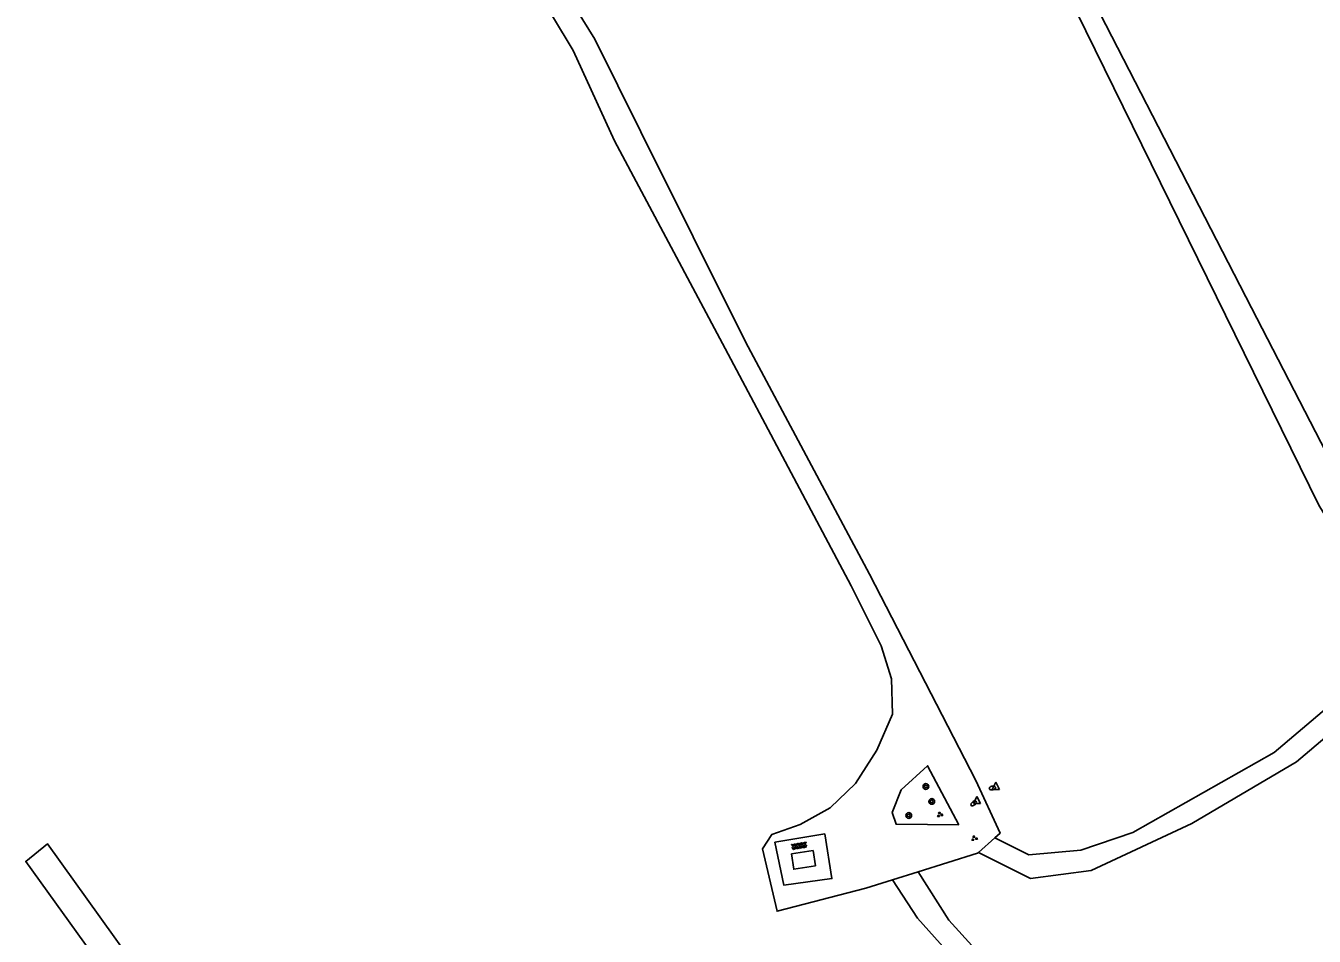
# Model space of a CAD drawing. Extents: x 126000 to 131009, y 393000 to 395500.
# Drawn here: x 129587.3 to 129767.6, y 395188.8 to 395316.2 of the extents above; entities that cross this region are included whole.
import ezdxf

# ---------------------------------------------------------------- set-up
doc = ezdxf.new("R2010")
doc.units = 0
for name, color, linetype in [('gg-knt-onverhard', 7, 'Continuous'), ('gg-kwrk-betonelement', 7, 'Continuous'), ('gt-grn-groengrens', 7, 'Continuous'), ('gt-symb-boom', 7, 'Continuous'), ('gt-symb-brandkraan', 7, 'Continuous'), ('gt-symb-groenvak', 7, 'Continuous'), ('gt-symb-overige verharding', 7, 'Continuous'), ('gt-symb-waterafsluiter', 7, 'Continuous')]:
    doc.layers.add(name, color=color, linetype=linetype)

# ---------------------------------------------------------------- blocks, each defined once
blk = doc.blocks.new('gt0-OVH')
at = {"layer": 'gt-symb-overige verharding'}
for points in [[(-0.97, 0.3), (-0.97, 0.31), (-0.96, 0.32), (-0.97, 0.33), (-0.97, 0.34), (-0.98, 0.35), (-0.99, 0.35), (-1, 0.36), (-1.01, 0.35), (-1.02, 0.35), (-1.03, 0.34), (-1.03, 0.33), (-1.04, 0.32), (-1.03, 0.31), (-1.03, 0.3), (-1.02, 0.29), (-1.01, 0.29), (-1, 0.28), (-0.99, 0.29), (-0.98, 0.29)], [(-0.87, 0.11), (-0.87, 0.12), (-0.86, 0.13), (-0.87, 0.14), (-0.87, 0.15), (-0.88, 0.16), (-0.89, 0.16), (-0.9, 0.16), (-0.91, 0.16), (-0.92, 0.16), (-0.93, 0.15), (-0.93, 0.14), (-0.94, 0.13), (-0.93, 0.12), (-0.93, 0.11), (-0.92, 0.1), (-0.91, 0.09), (-0.9, 0.09), (-0.89, 0.09), (-0.88, 0.1)], [(-0.77, 0.3), (-0.77, 0.31), (-0.76, 0.32), (-0.77, 0.33), (-0.77, 0.34), (-0.78, 0.35), (-0.79, 0.35), (-0.8, 0.36), (-0.81, 0.35), (-0.82, 0.35), (-0.83, 0.34), (-0.83, 0.33), (-0.84, 0.32), (-0.83, 0.31), (-0.83, 0.3), (-0.82, 0.29), (-0.81, 0.29), (-0.8, 0.28), (-0.79, 0.29), (-0.78, 0.29)], [(-0.67, 0.11), (-0.67, 0.12), (-0.66, 0.13), (-0.67, 0.14), (-0.67, 0.15), (-0.68, 0.16), (-0.69, 0.16), (-0.7, 0.16), (-0.71, 0.16), (-0.72, 0.16), (-0.73, 0.15), (-0.73, 0.14), (-0.74, 0.13), (-0.73, 0.12), (-0.73, 0.11), (-0.72, 0.1), (-0.71, 0.09), (-0.7, 0.09), (-0.69, 0.09), (-0.68, 0.1)], [(-0.57, 0.3), (-0.57, 0.31), (-0.56, 0.32), (-0.57, 0.33), (-0.57, 0.34), (-0.58, 0.35), (-0.59, 0.35), (-0.6, 0.36), (-0.61, 0.35), (-0.62, 0.35), (-0.63, 0.34), (-0.63, 0.33), (-0.64, 0.32), (-0.63, 0.31), (-0.63, 0.3), (-0.62, 0.29), (-0.61, 0.29), (-0.6, 0.28), (-0.59, 0.29), (-0.58, 0.29)], [(-0.47, 0.11), (-0.47, 0.12), (-0.46, 0.13), (-0.47, 0.14), (-0.47, 0.15), (-0.48, 0.16), (-0.49, 0.16), (-0.5, 0.16), (-0.51, 0.16), (-0.52, 0.16), (-0.53, 0.15), (-0.53, 0.14), (-0.54, 0.13), (-0.53, 0.12), (-0.53, 0.11), (-0.52, 0.1), (-0.51, 0.09), (-0.5, 0.09), (-0.49, 0.09), (-0.48, 0.1)], [(-0.37, 0.3), (-0.37, 0.31), (-0.36, 0.32), (-0.37, 0.33), (-0.37, 0.34), (-0.38, 0.35), (-0.39, 0.35), (-0.4, 0.36), (-0.41, 0.35), (-0.42, 0.35), (-0.43, 0.34), (-0.43, 0.33), (-0.44, 0.32), (-0.43, 0.31), (-0.43, 0.3), (-0.42, 0.29), (-0.41, 0.29), (-0.4, 0.28), (-0.39, 0.29), (-0.38, 0.29)], [(-0.27, 0.11), (-0.27, 0.12), (-0.26, 0.13), (-0.27, 0.14), (-0.27, 0.15), (-0.28, 0.16), (-0.29, 0.16), (-0.3, 0.16), (-0.31, 0.16), (-0.32, 0.16), (-0.33, 0.15), (-0.33, 0.14), (-0.34, 0.13), (-0.33, 0.12), (-0.33, 0.11), (-0.32, 0.1), (-0.31, 0.09), (-0.3, 0.09), (-0.29, 0.09), (-0.28, 0.1)], [(-0.17, 0.3), (-0.17, 0.31), (-0.16, 0.32), (-0.17, 0.33), (-0.17, 0.34), (-0.18, 0.35), (-0.19, 0.35), (-0.2, 0.36), (-0.21, 0.35), (-0.22, 0.35), (-0.23, 0.34), (-0.23, 0.33), (-0.24, 0.32), (-0.23, 0.31), (-0.23, 0.3), (-0.22, 0.29), (-0.21, 0.29), (-0.2, 0.28), (-0.19, 0.29), (-0.18, 0.29)], [(-0.07, 0.11), (-0.07, 0.12), (-0.06, 0.13), (-0.07, 0.14), (-0.07, 0.15), (-0.08, 0.16), (-0.09, 0.16), (-0.1, 0.16), (-0.11, 0.16), (-0.12, 0.16), (-0.13, 0.15), (-0.13, 0.14), (-0.14, 0.13), (-0.13, 0.12), (-0.13, 0.11), (-0.12, 0.1), (-0.11, 0.09), (-0.1, 0.09), (-0.09, 0.09), (-0.08, 0.1)], [(0.03, 0.3), (0.03, 0.31), (0.04, 0.32), (0.03, 0.33), (0.03, 0.34), (0.02, 0.35), (0.01, 0.35), (0, 0.36), (-0.01, 0.35), (-0.02, 0.35), (-0.03, 0.34), (-0.03, 0.33), (-0.04, 0.32), (-0.03, 0.31), (-0.03, 0.3), (-0.02, 0.29), (-0.01, 0.29), (0, 0.28), (0.01, 0.29), (0.02, 0.29)], [(0.13, 0.11), (0.13, 0.12), (0.14, 0.13), (0.13, 0.14), (0.13, 0.15), (0.12, 0.16), (0.11, 0.16), (0.1, 0.16), (0.09, 0.16), (0.08, 0.16), (0.07, 0.15), (0.07, 0.14), (0.06, 0.13), (0.07, 0.12), (0.07, 0.11), (0.08, 0.1), (0.09, 0.09), (0.1, 0.09), (0.11, 0.09), (0.12, 0.1)], [(0.23, 0.3), (0.23, 0.31), (0.24, 0.32), (0.23, 0.33), (0.23, 0.34), (0.22, 0.35), (0.21, 0.35), (0.2, 0.36), (0.19, 0.35), (0.18, 0.35), (0.17, 0.34), (0.17, 0.33), (0.16, 0.32), (0.17, 0.31), (0.17, 0.3), (0.18, 0.29), (0.19, 0.29), (0.2, 0.28), (0.21, 0.29), (0.22, 0.29)], [(0.33, 0.11), (0.33, 0.12), (0.34, 0.13), (0.33, 0.14), (0.33, 0.15), (0.32, 0.16), (0.31, 0.16), (0.3, 0.16), (0.29, 0.16), (0.28, 0.16), (0.27, 0.15), (0.27, 0.14), (0.26, 0.13), (0.27, 0.12), (0.27, 0.11), (0.28, 0.1), (0.29, 0.09), (0.3, 0.09), (0.31, 0.09), (0.32, 0.1)], [(0.43, 0.3), (0.43, 0.31), (0.44, 0.32), (0.43, 0.33), (0.43, 0.34), (0.42, 0.35), (0.41, 0.35), (0.4, 0.36), (0.39, 0.35), (0.38, 0.35), (0.37, 0.34), (0.37, 0.33), (0.36, 0.32), (0.37, 0.31), (0.37, 0.3), (0.38, 0.29), (0.39, 0.29), (0.4, 0.28), (0.41, 0.29), (0.42, 0.29)], [(0.53, 0.11), (0.53, 0.12), (0.54, 0.13), (0.53, 0.14), (0.53, 0.15), (0.52, 0.16), (0.51, 0.16), (0.5, 0.16), (0.49, 0.16), (0.48, 0.16), (0.47, 0.15), (0.47, 0.14), (0.46, 0.13), (0.47, 0.12), (0.47, 0.11), (0.48, 0.1), (0.49, 0.09), (0.5, 0.09), (0.51, 0.09), (0.52, 0.1)], [(0.63, 0.3), (0.63, 0.31), (0.64, 0.32), (0.63, 0.33), (0.63, 0.34), (0.62, 0.35), (0.61, 0.35), (0.6, 0.36), (0.59, 0.35), (0.58, 0.35), (0.57, 0.34), (0.57, 0.33), (0.56, 0.32), (0.57, 0.31), (0.57, 0.3), (0.58, 0.29), (0.59, 0.29), (0.6, 0.28), (0.61, 0.29), (0.62, 0.29)], [(0.73, 0.11), (0.73, 0.12), (0.74, 0.13), (0.73, 0.14), (0.73, 0.15), (0.72, 0.16), (0.71, 0.16), (0.7, 0.16), (0.69, 0.16), (0.68, 0.16), (0.67, 0.15), (0.67, 0.14), (0.66, 0.13), (0.67, 0.12), (0.67, 0.11), (0.68, 0.1), (0.69, 0.09), (0.7, 0.09), (0.71, 0.09), (0.72, 0.1)], [(0.83, 0.3), (0.83, 0.31), (0.84, 0.32), (0.83, 0.33), (0.83, 0.34), (0.82, 0.35), (0.81, 0.35), (0.8, 0.36), (0.79, 0.35), (0.78, 0.35), (0.77, 0.34), (0.77, 0.33), (0.76, 0.32), (0.77, 0.31), (0.77, 0.3), (0.78, 0.29), (0.79, 0.29), (0.8, 0.28), (0.81, 0.29), (0.82, 0.29)], [(0.93, 0.11), (0.93, 0.12), (0.94, 0.13), (0.93, 0.14), (0.93, 0.15), (0.92, 0.16), (0.91, 0.16), (0.9, 0.16), (0.89, 0.16), (0.88, 0.16), (0.87, 0.15), (0.87, 0.14), (0.86, 0.13), (0.87, 0.12), (0.87, 0.11), (0.88, 0.1), (0.89, 0.09), (0.9, 0.09), (0.91, 0.09), (0.92, 0.1)], [(1.03, 0.3), (1.03, 0.31), (1.04, 0.32), (1.03, 0.33), (1.03, 0.34), (1.02, 0.35), (1.01, 0.35), (1, 0.36), (0.99, 0.35), (0.98, 0.35), (0.97, 0.34), (0.97, 0.33), (0.96, 0.32), (0.97, 0.31), (0.97, 0.3), (0.98, 0.29), (0.99, 0.29), (1, 0.28), (1.01, 0.29), (1.02, 0.29)], [(-0.97, -0.14), (-0.97, -0.13), (-0.96, -0.12), (-0.97, -0.11), (-0.97, -0.1), (-0.98, -0.09), (-0.99, -0.09), (-1, -0.08), (-1.01, -0.09), (-1.02, -0.09), (-1.03, -0.1), (-1.03, -0.11), (-1.04, -0.12), (-1.03, -0.13), (-1.03, -0.14), (-1.02, -0.15), (-1.01, -0.15), (-1, -0.16), (-0.99, -0.15), (-0.98, -0.15)], [(-0.87, -0.33), (-0.87, -0.32), (-0.86, -0.31), (-0.87, -0.3), (-0.87, -0.29), (-0.88, -0.28), (-0.89, -0.28), (-0.9, -0.28), (-0.91, -0.28), (-0.92, -0.28), (-0.93, -0.29), (-0.93, -0.3), (-0.94, -0.31), (-0.93, -0.32), (-0.93, -0.33), (-0.92, -0.34), (-0.91, -0.35), (-0.9, -0.35), (-0.89, -0.35), (-0.88, -0.34)], [(-0.77, -0.14), (-0.77, -0.13), (-0.76, -0.12), (-0.77, -0.11), (-0.77, -0.1), (-0.78, -0.09), (-0.79, -0.09), (-0.8, -0.08), (-0.81, -0.09), (-0.82, -0.09), (-0.83, -0.1), (-0.83, -0.11), (-0.84, -0.12), (-0.83, -0.13), (-0.83, -0.14), (-0.82, -0.15), (-0.81, -0.15), (-0.8, -0.16), (-0.79, -0.15), (-0.78, -0.15)], [(-0.67, -0.33), (-0.67, -0.32), (-0.66, -0.31), (-0.67, -0.3), (-0.67, -0.29), (-0.68, -0.28), (-0.69, -0.28), (-0.7, -0.28), (-0.71, -0.28), (-0.72, -0.28), (-0.73, -0.29), (-0.73, -0.3), (-0.74, -0.31), (-0.73, -0.32), (-0.73, -0.33), (-0.72, -0.34), (-0.71, -0.35), (-0.7, -0.35), (-0.69, -0.35), (-0.68, -0.34)], [(-0.57, -0.14), (-0.57, -0.13), (-0.56, -0.12), (-0.57, -0.11), (-0.57, -0.1), (-0.58, -0.09), (-0.59, -0.09), (-0.6, -0.08), (-0.61, -0.09), (-0.62, -0.09), (-0.63, -0.1), (-0.63, -0.11), (-0.64, -0.12), (-0.63, -0.13), (-0.63, -0.14), (-0.62, -0.15), (-0.61, -0.15), (-0.6, -0.16), (-0.59, -0.15), (-0.58, -0.15)], [(-0.47, -0.33), (-0.47, -0.32), (-0.46, -0.31), (-0.47, -0.3), (-0.47, -0.29), (-0.48, -0.28), (-0.49, -0.28), (-0.5, -0.28), (-0.51, -0.28), (-0.52, -0.28), (-0.53, -0.29), (-0.53, -0.3), (-0.54, -0.31), (-0.53, -0.32), (-0.53, -0.33), (-0.52, -0.34), (-0.51, -0.35), (-0.5, -0.35), (-0.49, -0.35), (-0.48, -0.34)], [(-0.37, -0.14), (-0.37, -0.13), (-0.36, -0.12), (-0.37, -0.11), (-0.37, -0.1), (-0.38, -0.09), (-0.39, -0.09), (-0.4, -0.08), (-0.41, -0.09), (-0.42, -0.09), (-0.43, -0.1), (-0.43, -0.11), (-0.44, -0.12), (-0.43, -0.13), (-0.43, -0.14), (-0.42, -0.15), (-0.41, -0.15), (-0.4, -0.16), (-0.39, -0.15), (-0.38, -0.15)], [(-0.27, -0.33), (-0.27, -0.32), (-0.26, -0.31), (-0.27, -0.3), (-0.27, -0.29), (-0.28, -0.28), (-0.29, -0.28), (-0.3, -0.28), (-0.31, -0.28), (-0.32, -0.28), (-0.33, -0.29), (-0.33, -0.3), (-0.34, -0.31), (-0.33, -0.32), (-0.33, -0.33), (-0.32, -0.34), (-0.31, -0.35), (-0.3, -0.35), (-0.29, -0.35), (-0.28, -0.34)], [(-0.17, -0.14), (-0.17, -0.13), (-0.16, -0.12), (-0.17, -0.11), (-0.17, -0.1), (-0.18, -0.09), (-0.19, -0.09), (-0.2, -0.08), (-0.21, -0.09), (-0.22, -0.09), (-0.23, -0.1), (-0.23, -0.11), (-0.24, -0.12), (-0.23, -0.13), (-0.23, -0.14), (-0.22, -0.15), (-0.21, -0.15), (-0.2, -0.16), (-0.19, -0.15), (-0.18, -0.15)], [(-0.07, -0.33), (-0.07, -0.32), (-0.06, -0.31), (-0.07, -0.3), (-0.07, -0.29), (-0.08, -0.28), (-0.09, -0.28), (-0.1, -0.28), (-0.11, -0.28), (-0.12, -0.28), (-0.13, -0.29), (-0.13, -0.3), (-0.14, -0.31), (-0.13, -0.32), (-0.13, -0.33), (-0.12, -0.34), (-0.11, -0.35), (-0.1, -0.35), (-0.09, -0.35), (-0.08, -0.34)], [(0.03, -0.14), (0.03, -0.13), (0.04, -0.12), (0.03, -0.11), (0.03, -0.1), (0.02, -0.09), (0.01, -0.09), (0, -0.08), (-0.01, -0.09), (-0.02, -0.09), (-0.03, -0.1), (-0.03, -0.11), (-0.04, -0.12), (-0.03, -0.13), (-0.03, -0.14), (-0.02, -0.15), (-0.01, -0.15), (0, -0.16), (0.01, -0.15), (0.02, -0.15)], [(0.13, -0.33), (0.13, -0.32), (0.14, -0.31), (0.13, -0.3), (0.13, -0.29), (0.12, -0.28), (0.11, -0.28), (0.1, -0.28), (0.09, -0.28), (0.08, -0.28), (0.07, -0.29), (0.07, -0.3), (0.06, -0.31), (0.07, -0.32), (0.07, -0.33), (0.08, -0.34), (0.09, -0.35), (0.1, -0.35), (0.11, -0.35), (0.12, -0.34)], [(0.23, -0.14), (0.23, -0.13), (0.24, -0.12), (0.23, -0.11), (0.23, -0.1), (0.22, -0.09), (0.21, -0.09), (0.2, -0.08), (0.19, -0.09), (0.18, -0.09), (0.17, -0.1), (0.17, -0.11), (0.16, -0.12), (0.17, -0.13), (0.17, -0.14), (0.18, -0.15), (0.19, -0.15), (0.2, -0.16), (0.21, -0.15), (0.22, -0.15)], [(0.33, -0.33), (0.33, -0.32), (0.34, -0.31), (0.33, -0.3), (0.33, -0.29), (0.32, -0.28), (0.31, -0.28), (0.3, -0.28), (0.29, -0.28), (0.28, -0.28), (0.27, -0.29), (0.27, -0.3), (0.26, -0.31), (0.27, -0.32), (0.27, -0.33), (0.28, -0.34), (0.29, -0.35), (0.3, -0.35), (0.31, -0.35), (0.32, -0.34)], [(0.43, -0.14), (0.43, -0.13), (0.44, -0.12), (0.43, -0.11), (0.43, -0.1), (0.42, -0.09), (0.41, -0.09), (0.4, -0.08), (0.39, -0.09), (0.38, -0.09), (0.37, -0.1), (0.37, -0.11), (0.36, -0.12), (0.37, -0.13), (0.37, -0.14), (0.38, -0.15), (0.39, -0.15), (0.4, -0.16), (0.41, -0.15), (0.42, -0.15)], [(0.53, -0.33), (0.53, -0.32), (0.54, -0.31), (0.53, -0.3), (0.53, -0.29), (0.52, -0.28), (0.51, -0.28), (0.5, -0.28), (0.49, -0.28), (0.48, -0.28), (0.47, -0.29), (0.47, -0.3), (0.46, -0.31), (0.47, -0.32), (0.47, -0.33), (0.48, -0.34), (0.49, -0.35), (0.5, -0.35), (0.51, -0.35), (0.52, -0.34)], [(0.63, -0.14), (0.63, -0.13), (0.64, -0.12), (0.63, -0.11), (0.63, -0.1), (0.62, -0.09), (0.61, -0.09), (0.6, -0.08), (0.59, -0.09), (0.58, -0.09), (0.57, -0.1), (0.57, -0.11), (0.56, -0.12), (0.57, -0.13), (0.57, -0.14), (0.58, -0.15), (0.59, -0.15), (0.6, -0.16), (0.61, -0.15), (0.62, -0.15)], [(0.73, -0.33), (0.73, -0.32), (0.74, -0.31), (0.73, -0.3), (0.73, -0.29), (0.72, -0.28), (0.71, -0.28), (0.7, -0.28), (0.69, -0.28), (0.68, -0.28), (0.67, -0.29), (0.67, -0.3), (0.66, -0.31), (0.67, -0.32), (0.67, -0.33), (0.68, -0.34), (0.69, -0.35), (0.7, -0.35), (0.71, -0.35), (0.72, -0.34)], [(0.83, -0.14), (0.83, -0.13), (0.84, -0.12), (0.83, -0.11), (0.83, -0.1), (0.82, -0.09), (0.81, -0.09), (0.8, -0.08), (0.79, -0.09), (0.78, -0.09), (0.77, -0.1), (0.77, -0.11), (0.76, -0.12), (0.77, -0.13), (0.77, -0.14), (0.78, -0.15), (0.79, -0.15), (0.8, -0.16), (0.81, -0.15), (0.82, -0.15)], [(0.93, -0.33), (0.93, -0.32), (0.94, -0.31), (0.93, -0.3), (0.93, -0.29), (0.92, -0.28), (0.91, -0.28), (0.9, -0.28), (0.89, -0.28), (0.88, -0.28), (0.87, -0.29), (0.87, -0.3), (0.86, -0.31), (0.87, -0.32), (0.87, -0.33), (0.88, -0.34), (0.89, -0.35), (0.9, -0.35), (0.91, -0.35), (0.92, -0.34)], [(1.03, -0.14), (1.03, -0.13), (1.04, -0.12), (1.03, -0.11), (1.03, -0.1), (1.02, -0.09), (1.01, -0.09), (1, -0.08), (0.99, -0.09), (0.98, -0.09), (0.97, -0.1), (0.97, -0.11), (0.96, -0.12), (0.97, -0.13), (0.97, -0.14), (0.98, -0.15), (0.99, -0.15), (1, -0.16), (1.01, -0.15), (1.02, -0.15)]]:
    blk.add_lwpolyline(points, close=True, dxfattribs=at)
blk = doc.blocks.new('gt0-GRVAK')
at = {"layer": 'gt-symb-groenvak'}
for p, q in [((-0.11, 0.19), (-0.23, 0.24)), ((-0.18, 0.15), (0.09, 0.15)), ((-0.09, 0.21), (-0.16, 0.32)), ((-0.05, 0.21), (-0.05, 0.39)), ((0, 0.21), (0.06, 0.32)), ((0.01, 0.19), (0.13, 0.24)), ((0.26, -0.05), (0.2, 0.06)), ((0.3, -0.05), (0.3, 0.13)), ((0.35, -0.05), (0.41, 0.06)), ((-0.25, -0.23), (-0.36, -0.18)), ((-0.32, -0.26), (-0.05, -0.26)), ((-0.23, -0.21), (-0.29, -0.1)), ((-0.18, -0.2), (-0.18, -0.02)), ((-0.14, -0.21), (-0.07, -0.1)), ((-0.12, -0.23), (0, -0.18)), ((0.24, -0.07), (0.12, -0.02)), ((0.17, -0.11), (0.44, -0.11)), ((0.37, -0.07), (0.49, -0.02))]:
    blk.add_line(p, q, dxfattribs=at)
blk = doc.blocks.new('gt0-BOOM')
at = {"layer": 'gt-symb-boom'}
for radius in [0.4, 0.2]:
    blk.add_circle((0, 0), radius, dxfattribs=at)
blk = doc.blocks.new('gt0-BR')
at = {"layer": 'gt-symb-brandkraan'}
for centre, radius, start, end in [((-0.24, 0), 0.206, 107.5669, 252.4331), ((0.6, -2.66), 3, 106.892, 107.5669), ((0, -0.69), 0.938, 73.108, 106.892), ((-0.6, -2.66), 3, 72.4331, 73.108), ((0.24, 0), 0.206, 287.567, 72.4331), ((0.6, 2.66), 3, 252.4331, 253.108), ((0, 0.69), 0.938, 253.108, 286.8921), ((-0.6, 2.66), 3, 286.8921, 287.567)]:
    blk.add_arc(centre, radius, start, end, dxfattribs=at)
blk = doc.blocks.new('gt0-WAFSL')
at = {"layer": 'gt-symb-waterafsluiter'}
for p, q in [((-0.5, -0.33), (0, 0.67)), ((0, 0.67), (0.5, -0.33)), ((0.5, -0.33), (-0.5, -0.33))]:
    blk.add_line(p, q, dxfattribs=at)

msp = doc.modelspace()

# ---------------------------------------------------------------- linework, layer by layer
at = {"layer": 'gg-knt-onverhard'}
for points in [[(129640.92, 395500), (129660.28, 395465.57), (129687.51, 395420.62), (129711.58, 395373.04), (129729.46, 395333.77), (129758.79, 395276.7), (129779, 395237.6)], [(129683.03, 395420.25), (129686.43, 395414.37), (129714.8, 395357.98), (129768.23, 395249.12), (129779.97, 395229.74), (129762, 395214.48), (129742.21, 395203.29), (129734.94, 395200.83), (129727.68, 395200.16), (129722.9, 395202.53)], [(129720.6, 395200.49), (129727.88, 395196.85), (129736.38, 395197.97), (129750.47, 395204.57), (129765.11, 395213.18), (129774.84, 395221.46), (129781.57, 395226.86), (129793.31, 395212.32), (129807.06, 395200.91), (129811.76, 395198.56), (129827.3, 395194.64), (129830.26, 395190.51)], [(129692.14, 395201.95), (129693.37, 395195.93), (129700.12, 395196.84), (129699.11, 395203.1), (129692.14, 395201.95)], [(129625.91, 395152.11), (129590.37, 395201.71), (129587.35, 395199.24), (129618.12, 395156.39), (129621.23, 395149.87)], [(129712.17, 395197.8), (129716.45, 395191.04), (129729.8, 395176.33), (129732.07, 395154.6), (129739.11, 395147.43), (129741.36, 395144.17), (129741.43, 395131.95)], [(129738.37, 395132.09), (129737.12, 395145.53), (129729.86, 395153.58), (129727.17, 395174.39), (129712.08, 395191.29), (129708.61, 395196.68)]]:
    msp.add_lwpolyline(points, dxfattribs=at)
at = {"layer": 'gg-kwrk-betonelement'}
msp.add_lwpolyline([(129694.45, 395200.31), (129697.47, 395200.76), (129697.8, 395198.63), (129694.78, 395198.15), (129694.45, 395200.31)], dxfattribs=at)
at = {"layer": 'gt-grn-groengrens'}
for p, q in [((129720.6, 395200.49), (129722.9, 395202.53)), ((129708.61, 395196.68), (129712.17, 395197.8))]:
    msp.add_line(p, q, dxfattribs=at)
for points in [[(129722.9, 395202.53), (129723.67, 395203.22), (129720.26, 395210.59), (129705.35, 395239.46), (129688.04, 395271.97), (129673.39, 395301.34), (129666.97, 395314.33), (129655.35, 395333.09), (129648.17, 395345.62), (129645.19, 395353.56), (129640.13, 395363.51), (129632.15, 395377.8), (129624.17, 395390.47), (129619.64, 395399.39), (129615.84, 395404.05), (129613.68, 395407.38)], [(129613.24, 395402.15), (129620.93, 395389.17), (129629.18, 395375.5), (129637.59, 395362.39), (129642.17, 395352.51), (129645.42, 395344.25), (129652.79, 395331.3), (129663.94, 395312.72), (129669.7, 395300.09), (129685.19, 395271.04), (129702.82, 395237.82), (129707, 395229.43), (129708.43, 395224.81), (129708.57, 395219.87), (129706.39, 395214.8), (129703.43, 395210.13), (129699.88, 395206.72), (129695.65, 395204.42), (129691.7, 395202.99), (129690.42, 395201), (129692.45, 395192.27), (129704.84, 395195.51), (129708.61, 395196.68)], [(129717.87, 395204.36), (129713.5, 395212.64), (129709.81, 395209.24), (129708.55, 395206.1), (129709.08, 395204.44), (129717.87, 395204.36)], [(129712.17, 395197.8), (129720.49, 395200.39), (129720.6, 395200.49)]]:
    msp.add_lwpolyline(points, dxfattribs=at)

# ---------------------------------------------------------------- block references
at = {"layer": 'gt-symb-boom'}
for p in [(129713.27, 395209.73), (129714.08, 395207.64), (129710.86, 395205.67)]:
    msp.add_blockref('gt0-BOOM', p, dxfattribs=at)
at = {"layer": 'gt-symb-brandkraan'}
for p, rotation in [((129722.56, 395209.52), 16.1582090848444), ((129719.93, 395207.37), -139.11773438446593)]:
    msp.add_blockref('gt0-BR', p, dxfattribs=dict(at, rotation=rotation))
at = {"layer": 'gt-symb-groenvak'}
for p in [(129715.2, 395205.8), (129720.02, 395202.47)]:
    msp.add_blockref('gt0-GRVAK', p, dxfattribs=at)
at = {"layer": 'gt-symb-overige verharding', "rotation": 9.321060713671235}
msp.add_blockref('gt0-OVH', (129695.54, 395201.42), dxfattribs=at)
at = {"layer": 'gt-symb-waterafsluiter'}
for p in [(129723.05, 395209.66), (129720.4, 395207.68)]:
    msp.add_blockref('gt0-WAFSL', p, dxfattribs=at)

doc.saveas('drawing.dxf')
